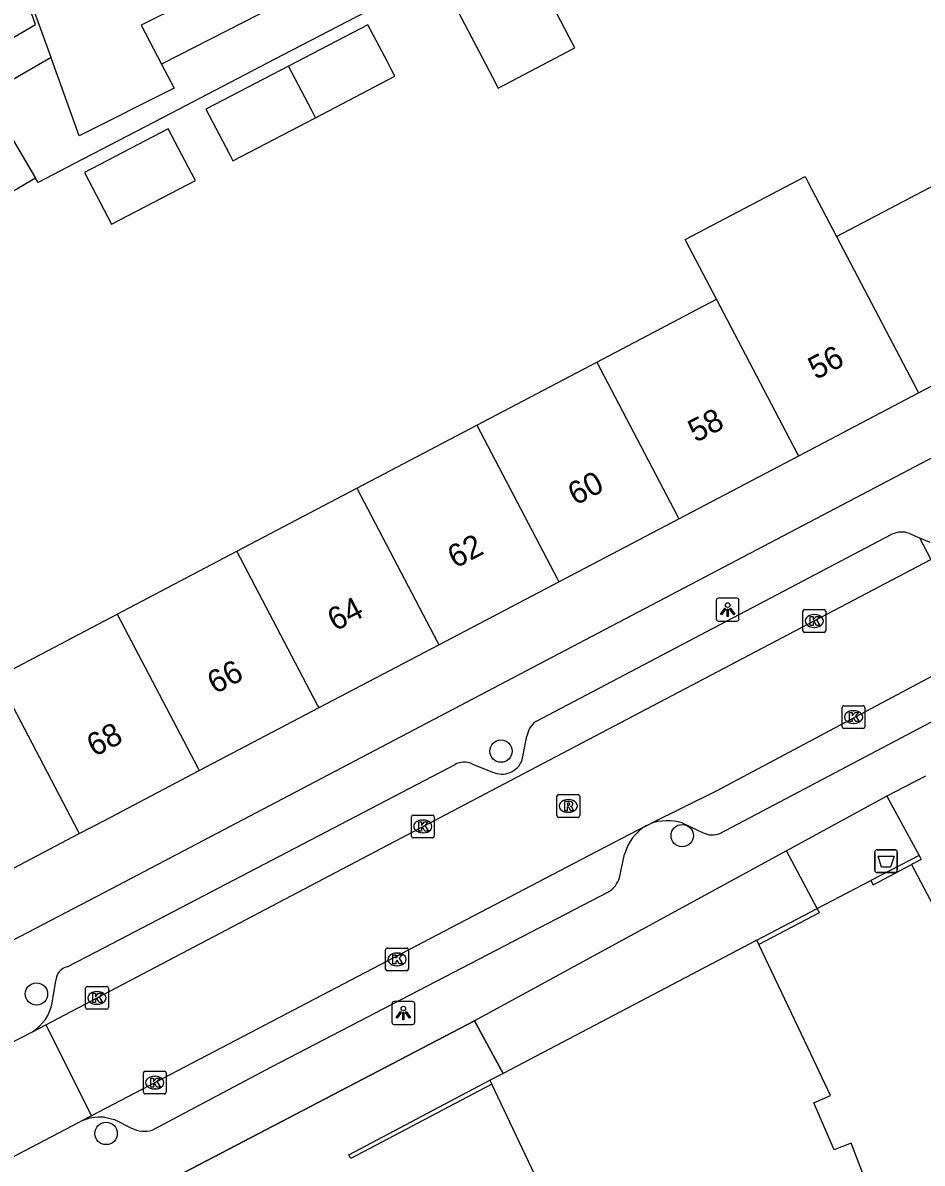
# Model space of a CAD drawing. Extents: x 163010 to 163853, y 382793 to 383982.
# Drawn here: x 163496.42 to 163535.87, y 383596.72 to 383646.72 of the extents above; entities that cross this region are included whole.
import ezdxf

# ---------------------------------------------------------------- set-up
doc = ezdxf.new("R2010")
doc.units = 0
for name, color, linetype in [('IMGEO_Afvalbak', 7, 'Continuous'), ('IMGEO_Boom', 7, 'Continuous'), ('IMGEO_Hek', 7, 'Continuous'), ('IMGEO_Kolk', 7, 'Continuous'), ('IMGEO_Lichtpunt', 7, 'Continuous'), ('IMGEO_Muur', 7, 'Continuous'), ('IMGEO_Pand', 7, 'Continuous'), ('IMGEO_Pand_nummerreeks', 7, 'Continuous'), ('IMGEO_Parkeervlak_open', 7, 'Continuous'), ('IMGEO_Rijbaan_lokaal_open', 7, 'Continuous'), ('IMGEO_Rioolput', 7, 'Continuous'), ('IMGEO_Voetpad_open', 7, 'Continuous')]:
    doc.layers.add(name, color=color, linetype=linetype)

msp = doc.modelspace()

# ---------------------------------------------------------------- linework, layer by layer
at = {"layer": 'IMGEO_Afvalbak'}
for p, q in [((163533.79, 383609.566), (163533.79, 383610.366)), ((163533.79, 383610.366), (163533.79, 383609.566)), ((163533.89, 383610.466), (163534.68, 383610.466)), ((163534.68, 383610.466), (163533.89, 383610.466)), ((163534.78, 383610.366), (163534.78, 383609.566)), ((163534.78, 383609.566), (163534.78, 383610.366)), ((163534.68, 383609.466), (163533.89, 383609.466)), ((163533.89, 383609.466), (163534.68, 383609.466))]:
    msp.add_line(p, q, dxfattribs=at)
msp.add_lwpolyline([(163533.933, 383610.18), (163534.637, 383610.18), (163534.488, 383609.71), (163534.082, 383609.71), (163533.933, 383610.18)], dxfattribs=at)
for centre, start, end in [((163533.89, 383610.366), 90, 180), ((163533.89, 383610.366), 90, 180), ((163534.68, 383610.366), 0, 90), ((163534.68, 383610.366), 360, 90), ((163533.89, 383609.566), 180, 270), ((163533.89, 383609.566), 180, 270), ((163534.68, 383609.566), 270, 0), ((163534.68, 383609.566), 270, 0)]:
    msp.add_arc(centre, 0.1, start, end, dxfattribs=at)
at = {"layer": 'IMGEO_Boom'}
for centre in [(163517.393, 383614.79), (163525.344, 383611.087), (163497.019, 383604.144), (163500.075, 383598.027)]:
    msp.add_circle(centre, 0.489, dxfattribs=at)
at = {"layer": 'IMGEO_Hek'}
for points in [[(163531.269, 383607.886), (163529.922, 383610.418)], [(163502.183, 383595.625), (163516.226, 383602.973)], [(163516.226, 383602.973), (163517.049, 383601.465)], [(163517.049, 383601.465), (163517.489, 383600.66)]]:
    msp.add_lwpolyline(points, dxfattribs=at)
at = {"layer": 'IMGEO_Kolk'}
for p, q in [((163530.64, 383620.07), (163530.64, 383620.922)), ((163530.715, 383620.996), (163531.567, 383620.996)), ((163531.641, 383620.922), (163531.641, 383620.07)), ((163531.128, 383620.776), (163531.153, 383620.776)), ((163531.567, 383619.996), (163530.715, 383619.996)), ((163531.151, 383620.216), (163531.126, 383620.216)), ((163532.359, 383615.858), (163532.359, 383616.71)), ((163532.434, 383616.784), (163533.286, 383616.784)), ((163532.847, 383616.564), (163532.872, 383616.564)), ((163533.36, 383616.71), (163533.36, 383615.858)), ((163532.87, 383616.004), (163532.845, 383616.004)), ((163533.286, 383615.784), (163532.434, 383615.784)), ((163513.465, 383611.062), (163513.465, 383611.914)), ((163513.54, 383611.988), (163514.392, 383611.988)), ((163514.466, 383611.914), (163514.466, 383611.062)), ((163513.953, 383611.768), (163513.978, 383611.768)), ((163514.392, 383610.988), (163513.54, 383610.988)), ((163513.976, 383611.208), (163513.951, 383611.208)), ((163512.336, 383605.233), (163512.336, 383606.085)), ((163512.411, 383606.159), (163513.263, 383606.159)), ((163512.824, 383605.939), (163512.849, 383605.939)), ((163513.337, 383606.085), (163513.337, 383605.233)), ((163512.847, 383605.379), (163512.822, 383605.379)), ((163513.263, 383605.159), (163512.411, 383605.159)), ((163499.171, 383603.546), (163499.171, 383604.398)), ((163499.246, 383604.472), (163500.098, 383604.472)), ((163500.172, 383604.398), (163500.172, 383603.546)), ((163499.659, 383604.252), (163499.684, 383604.252)), ((163500.098, 383603.472), (163499.246, 383603.472)), ((163499.682, 383603.692), (163499.657, 383603.692)), ((163501.709, 383599.832), (163501.709, 383600.684)), ((163501.784, 383600.758), (163502.636, 383600.758)), ((163502.197, 383600.538), (163502.222, 383600.538)), ((163502.71, 383600.684), (163502.71, 383599.832)), ((163502.22, 383599.978), (163502.195, 383599.978)), ((163502.636, 383599.758), (163501.784, 383599.758))]:
    msp.add_line(p, q, dxfattribs=at)
for points in [[(163530.64, 383620.07), (163530.64, 383620.922)], [(163530.715, 383620.996), (163531.567, 383620.996)], [(163531.641, 383620.922), (163531.641, 383620.07)], [(163530.961, 383620.696), (163531.084, 383620.696), (163531.084, 383620.545), (163531.214, 383620.696), (163531.378, 383620.696), (163531.232, 383620.545), (163531.385, 383620.296), (163531.233, 383620.296), (163531.148, 383620.46), (163531.084, 383620.393), (163531.084, 383620.296), (163530.961, 383620.296), (163530.961, 383620.696)], [(163531.567, 383619.996), (163530.715, 383619.996)], [(163532.359, 383615.858), (163532.359, 383616.71)], [(163532.434, 383616.784), (163533.286, 383616.784)], [(163532.68, 383616.484), (163532.803, 383616.484), (163532.803, 383616.333), (163532.933, 383616.484), (163533.097, 383616.484), (163532.951, 383616.333), (163533.104, 383616.084), (163532.952, 383616.084), (163532.867, 383616.248), (163532.803, 383616.181), (163532.803, 383616.084), (163532.68, 383616.084), (163532.68, 383616.484)], [(163533.36, 383616.71), (163533.36, 383615.858)], [(163533.286, 383615.784), (163532.434, 383615.784)], [(163513.465, 383611.062), (163513.465, 383611.914)], [(163513.54, 383611.988), (163514.392, 383611.988)], [(163514.466, 383611.914), (163514.466, 383611.062)], [(163513.786, 383611.688), (163513.909, 383611.688), (163513.909, 383611.537), (163514.039, 383611.688), (163514.203, 383611.688), (163514.057, 383611.537), (163514.21, 383611.288), (163514.058, 383611.288), (163513.973, 383611.452), (163513.909, 383611.385), (163513.909, 383611.288), (163513.786, 383611.288), (163513.786, 383611.688)], [(163514.392, 383610.988), (163513.54, 383610.988)], [(163512.336, 383605.233), (163512.336, 383606.085)], [(163512.411, 383606.159), (163513.263, 383606.159)], [(163512.657, 383605.859), (163512.78, 383605.859), (163512.78, 383605.708), (163512.91, 383605.859), (163513.074, 383605.859), (163512.928, 383605.708), (163513.081, 383605.459), (163512.929, 383605.459), (163512.844, 383605.623), (163512.78, 383605.556), (163512.78, 383605.459), (163512.657, 383605.459), (163512.657, 383605.859)], [(163513.337, 383606.085), (163513.337, 383605.233)], [(163513.263, 383605.159), (163512.411, 383605.159)], [(163499.171, 383603.546), (163499.171, 383604.398)], [(163499.246, 383604.472), (163500.098, 383604.472)], [(163500.172, 383604.398), (163500.172, 383603.546)], [(163499.492, 383604.172), (163499.615, 383604.172), (163499.615, 383604.021), (163499.745, 383604.172), (163499.909, 383604.172), (163499.763, 383604.021), (163499.916, 383603.772), (163499.764, 383603.772), (163499.679, 383603.936), (163499.615, 383603.869), (163499.615, 383603.772), (163499.492, 383603.772), (163499.492, 383604.172)], [(163500.098, 383603.472), (163499.246, 383603.472)], [(163501.709, 383599.832), (163501.709, 383600.684)], [(163501.784, 383600.758), (163502.636, 383600.758)], [(163502.03, 383600.458), (163502.153, 383600.458), (163502.153, 383600.307), (163502.283, 383600.458), (163502.447, 383600.458), (163502.301, 383600.307), (163502.454, 383600.058), (163502.302, 383600.058), (163502.217, 383600.222), (163502.153, 383600.155), (163502.153, 383600.058), (163502.03, 383600.058), (163502.03, 383600.458)], [(163502.71, 383600.684), (163502.71, 383599.832)], [(163502.636, 383599.758), (163501.784, 383599.758)]]:
    msp.add_lwpolyline(points, dxfattribs=at)
for centre, start, end in [((163530.717, 383620.92), 91.552, 178.448), ((163530.717, 383620.92), 91.552, 178.448), ((163531.565, 383620.92), 1.552, 88.448), ((163531.565, 383620.92), 1.552, 88.448), ((163530.717, 383620.072), 181.552, 268.448), ((163530.717, 383620.072), 181.552, 268.448), ((163531.565, 383620.072), 271.552, 358.448), ((163531.565, 383620.072), 271.552, 358.448), ((163532.436, 383616.708), 91.552, 178.448), ((163532.436, 383616.708), 91.552, 178.448), ((163533.284, 383616.708), 1.552, 88.448), ((163533.284, 383616.708), 1.552, 88.448), ((163532.436, 383615.86), 181.552, 268.448), ((163532.436, 383615.86), 181.552, 268.448), ((163533.284, 383615.86), 271.552, 358.448), ((163533.284, 383615.86), 271.552, 358.448), ((163513.542, 383611.912), 91.552, 178.448), ((163513.542, 383611.912), 91.552, 178.448), ((163514.39, 383611.912), 1.552, 88.448), ((163514.39, 383611.912), 1.552, 88.448), ((163513.542, 383611.064), 181.552, 268.448), ((163513.542, 383611.064), 181.552, 268.448), ((163514.39, 383611.064), 271.552, 358.448), ((163514.39, 383611.064), 271.552, 358.448), ((163512.413, 383606.083), 91.552, 178.448), ((163512.413, 383606.083), 91.552, 178.448), ((163513.261, 383606.083), 1.552, 88.448), ((163513.261, 383606.083), 1.552, 88.448), ((163512.413, 383605.235), 181.552, 268.448), ((163512.413, 383605.235), 181.552, 268.448), ((163513.261, 383605.235), 271.552, 358.448), ((163513.261, 383605.235), 271.552, 358.448), ((163499.248, 383604.396), 91.552, 178.448), ((163499.248, 383604.396), 91.552, 178.448), ((163500.096, 383604.396), 1.552, 88.448), ((163500.096, 383604.396), 1.552, 88.448), ((163499.248, 383603.548), 181.552, 268.448), ((163499.248, 383603.548), 181.552, 268.448), ((163500.096, 383603.548), 271.552, 358.448), ((163500.096, 383603.548), 271.552, 358.448), ((163501.786, 383600.682), 91.552, 178.448), ((163501.786, 383600.682), 91.552, 178.448), ((163502.634, 383600.682), 1.552, 88.448), ((163502.634, 383600.682), 1.552, 88.448), ((163501.786, 383599.834), 181.552, 268.448), ((163501.786, 383599.834), 181.552, 268.448), ((163502.634, 383599.834), 271.552, 358.448), ((163502.634, 383599.834), 271.552, 358.448)]:
    msp.add_arc(centre, 0.0765, start, end, dxfattribs=at)
for centre, major_axis, ratio, start_param, end_param in [((163531.127, 383620.496), (-0.387, 0.002), 0.722429, 4.712389, 7.853982), ((163531.152, 383620.496), (-0.39, 0.002), 0.717154, 1.570796, 4.712389), ((163532.846, 383616.284), (-0.387, 0.002), 0.722429, 4.712389, 7.853982), ((163532.871, 383616.284), (-0.39, 0.002), 0.717154, 1.570796, 4.712389), ((163513.952, 383611.488), (-0.387, 0.002), 0.722429, 4.712389, 7.853982), ((163513.977, 383611.488), (-0.39, 0.002), 0.717154, 1.570796, 4.712389), ((163512.823, 383605.659), (-0.387, 0.002), 0.722429, 4.712389, 7.853982), ((163512.848, 383605.659), (-0.39, 0.002), 0.717154, 1.570796, 4.712389), ((163499.658, 383603.972), (-0.387, 0.002), 0.722429, 4.712389, 7.853982), ((163499.683, 383603.972), (-0.39, 0.002), 0.717154, 1.570796, 4.712389), ((163502.196, 383600.258), (-0.387, 0.002), 0.722429, 4.712389, 7.853982), ((163502.221, 383600.258), (-0.39, 0.002), 0.717154, 1.570796, 4.712389)]:
    msp.add_ellipse(centre, major_axis=major_axis, ratio=ratio, start_param=start_param, end_param=end_param, dxfattribs=at)
at = {"layer": 'IMGEO_Lichtpunt'}
for p, q in [((163526.839, 383621.396), (163526.839, 383620.589)), ((163526.839, 383621.396), (163526.839, 383620.589)), ((163527.741, 383621.491), (163526.933, 383621.491)), ((163527.741, 383621.491), (163526.933, 383621.491)), ((163527.835, 383620.589), (163527.835, 383621.396)), ((163527.835, 383620.589), (163527.835, 383621.396)), ((163526.933, 383620.495), (163527.741, 383620.495)), ((163526.933, 383620.495), (163527.741, 383620.495)), ((163512.613, 383603.712), (163512.613, 383602.905)), ((163512.613, 383603.712), (163512.613, 383602.905)), ((163513.515, 383603.807), (163512.707, 383603.807)), ((163513.515, 383603.807), (163512.707, 383603.807)), ((163513.609, 383602.905), (163513.609, 383603.712)), ((163513.609, 383602.905), (163513.609, 383603.712)), ((163512.707, 383602.811), (163513.515, 383602.811)), ((163512.707, 383602.811), (163513.515, 383602.811))]:
    msp.add_line(p, q, dxfattribs=at)
for points in [[(163527.213, 383621.06), (163527.252, 383621.032), (163527.064, 383620.77), (163527.026, 383620.797), (163527.213, 383621.06)], [(163527.315, 383621.012), (163527.362, 383621.012), (163527.362, 383620.69), (163527.315, 383620.69), (163527.315, 383621.012)], [(163527.425, 383621.032), (163527.463, 383621.059), (163527.65, 383620.797), (163527.611, 383620.769), (163527.425, 383621.032)], [(163512.987, 383603.376), (163513.026, 383603.348), (163512.838, 383603.086), (163512.8, 383603.113), (163512.987, 383603.376)], [(163513.199, 383603.348), (163513.237, 383603.375), (163513.424, 383603.113), (163513.385, 383603.085), (163513.199, 383603.348)], [(163513.089, 383603.328), (163513.136, 383603.328), (163513.136, 383603.006), (163513.089, 383603.006), (163513.089, 383603.328)]]:
    msp.add_lwpolyline(points, dxfattribs=at)
for centre in [(163527.338, 383621.194), (163513.112, 383603.51)]:
    msp.add_circle(centre, 0.0994, dxfattribs=at)
for centre, start, end in [((163526.933, 383621.396), 90, 180), ((163526.933, 383621.396), 90, 180), ((163527.741, 383621.396), 0, 90), ((163527.741, 383621.396), 0, 90), ((163526.933, 383620.589), 180, 270), ((163526.933, 383620.589), 180, 270), ((163527.741, 383620.589), 270, 0), ((163527.741, 383620.589), 270, 360), ((163512.707, 383603.712), 90, 180), ((163512.707, 383603.712), 90, 180), ((163513.515, 383603.712), 0, 90), ((163513.515, 383603.712), 0, 90), ((163512.707, 383602.905), 180, 270), ((163512.707, 383602.905), 180, 270), ((163513.515, 383602.905), 270, 0), ((163513.515, 383602.905), 270, 360)]:
    msp.add_arc(centre, 0.0946, start, end, dxfattribs=at)
at = {"layer": 'IMGEO_Muur'}
for points in [[(163535.734, 383610.218), (163533.625, 383609.112)], [(163535.734, 383610.218), (163535.83, 383610.034), (163535.55, 383609.895), (163535.402, 383609.817)], [(163533.625, 383609.112), (163533.722, 383608.929), (163535.402, 383609.817)], [(163528.62, 383606.504), (163531.269, 383607.886)], [(163531.269, 383607.886), (163531.358, 383607.701), (163528.712, 383606.31)], [(163516.99, 383600.191), (163510.812, 383596.937), (163510.72, 383597.092), (163516.911, 383600.361)]]:
    msp.add_lwpolyline(points, dxfattribs=at)
at = {"layer": 'IMGEO_Pand'}
for points in [[(163488.334, 383655.34), (163494.22, 383645.04), (163496.977, 383646.65), (163492.15, 383660.252), (163487.157, 383657.399), (163487.29, 383657.166)], [(163497.658, 383645.199), (163496.423, 383648.624), (163503.147, 383652.383), (163505.267, 383648.451), (163501.608, 383646.615), (163502.508, 383644.913)], [(163518.604, 383650.315), (163514.905, 383648.388), (163517.016, 383644.34), (163517.265, 383643.862), (163520.64, 383645.621), (163520.391, 383646.099), (163519.274, 383648.242), (163519.602, 383648.413)], [(163509.257, 383642.562), (163512.743, 383644.379), (163512.577, 383644.695), (163512.412, 383645.01), (163511.555, 383646.642), (163508.068, 383644.825)], [(163502.508, 383644.913), (163503.064, 383643.861), (163498.895, 383641.769), (163497.676, 383645.149), (163497.658, 383645.199)], [(163508.068, 383644.825), (163504.443, 383642.936), (163505.465, 383640.989), (163505.631, 383640.673), (163509.257, 383642.562)], [(163509.257, 383642.562), (163509.091, 383642.878), (163508.945, 383643.156), (163508.068, 383644.825)], [(163490.743, 383639.49), (163495.561, 383642.321), (163496.975, 383639.915)], [(163499.123, 383640.164), (163500.304, 383637.898), (163503.988, 383639.817), (163503.822, 383640.133), (163502.8, 383642.08), (163499.123, 383640.164)], [(163496.975, 383639.915), (163492.041, 383637.016)], [(163526.852, 383634.6), (163525.523, 383637.132), (163525.472, 383637.229), (163530.731, 383639.988), (163530.782, 383639.892), (163530.87, 383639.723), (163532.111, 383637.36)], [(163532.111, 383637.36), (163537.371, 383640.121)], [(163532.111, 383637.36), (163535.652, 383630.616), (163535.713, 383630.499)], [(163521.592, 383631.84), (163526.852, 383634.6)], [(163530.453, 383627.738), (163530.392, 383627.855), (163526.852, 383634.6)], [(163535.713, 383630.499), (163540.972, 383633.259)], [(163516.333, 383629.08), (163521.592, 383631.84)], [(163521.592, 383631.84), (163525.132, 383625.094), (163525.193, 383624.978)], [(163530.453, 383627.738), (163535.713, 383630.499)], [(163511.073, 383626.319), (163516.333, 383629.08)], [(163516.333, 383629.08), (163519.873, 383622.334), (163519.934, 383622.218)], [(163525.193, 383624.978), (163530.453, 383627.738)], [(163505.812, 383623.558), (163511.073, 383626.319)], [(163511.073, 383626.319), (163514.613, 383619.574), (163514.674, 383619.457)], [(163519.934, 383622.218), (163525.193, 383624.978)], [(163500.553, 383620.798), (163505.812, 383623.558)], [(163509.414, 383616.697), (163509.353, 383616.813), (163505.812, 383623.558)], [(163514.674, 383619.457), (163519.934, 383622.218)], [(163495.293, 383618.038), (163500, 383620.508), (163500.553, 383620.798)], [(163500.553, 383620.798), (163504.094, 383614.053), (163504.155, 383613.937)], [(163509.414, 383616.697), (163514.674, 383619.457)], [(163495.293, 383618.038), (163498.834, 383611.292), (163498.895, 383611.176)], [(163504.155, 383613.937), (163509.414, 383616.697)], [(163498.895, 383611.176), (163500, 383611.756), (163504.155, 383613.937)], [(163493.636, 383608.416), (163498.895, 383611.176)], [(163528.62, 383606.504), (163518.075, 383600.967), (163517.489, 383600.66)], [(163528.712, 383606.31), (163528.62, 383606.504)], [(163524.611, 383560.977), (163524.386, 383561.799), (163527.768, 383562.599), (163527.808, 383560.79), (163527.877, 383557.71), (163532.876, 383557.821), (163541.114, 383558.005), (163541.1, 383558.279), (163540.678, 383565.41), (163539.885, 383565.325), (163539.659, 383567.667), (163540.441, 383567.775), (163539.467, 383574.855), (163537.97, 383581.812), (163537.2, 383581.61), (163536.603, 383583.918), (163537.366, 383584.104), (163535.313, 383590.961), (163532.755, 383597.603), (163532.008, 383597.315), (163531.124, 383599.374), (163531.855, 383599.696), (163530.858, 383601.795), (163528.712, 383606.31)], [(163516.911, 383600.361), (163517.417, 383600.622), (163517.489, 383600.66)], [(163516.911, 383600.361), (163516.99, 383600.191)], [(163506.636, 383581.369), (163506.581, 383581.585), (163507.326, 383581.863), (163506.164, 383586.376), (163505.398, 383586.171), (163503.693, 383592.807), (163515.584, 383595.896), (163515.797, 383595.09), (163519.011, 383595.942), (163516.99, 383600.191)]]:
    msp.add_lwpolyline(points, dxfattribs=at)
at = {"layer": 'IMGEO_Parkeervlak_open'}
msp.add_lwpolyline([(163535.759, 383624.139), (163536.256, 383623.191)], dxfattribs=at)
at = {"layer": 'IMGEO_Rijbaan_lokaal_open'}
for points in [[(163497.431, 383602.792), (163536.256, 383623.191)], [(163538.364, 383619.174), (163526.867, 383613.052), (163523.935, 383611.609)], [(163523.76, 383611.522), (163521.231, 383610.2), (163499.428, 383598.796)], [(163523.76, 383611.522), (163523.935, 383611.609)], [(163493.883, 383600.952), (163495.76, 383601.925), (163496.842, 383602.483)], [(163496.842, 383602.483), (163497.431, 383602.792)], [(163497.431, 383602.792), (163499.428, 383598.796)], [(163479.288, 383588.263), (163498.927, 383598.534)], [(163499.428, 383598.796), (163498.927, 383598.534)]]:
    msp.add_lwpolyline(points, dxfattribs=at)
at = {"layer": 'IMGEO_Rioolput'}
for p, q in [((163519.922, 383612.888), (163520.774, 383612.888)), ((163519.847, 383611.962), (163519.847, 383612.814)), ((163520.335, 383612.668), (163520.36, 383612.668)), ((163520.848, 383612.814), (163520.848, 383611.962)), ((163520.774, 383611.888), (163519.922, 383611.888)), ((163520.358, 383612.108), (163520.333, 383612.108))]:
    msp.add_line(p, q, dxfattribs=at)
for points in [[(163519.922, 383612.888), (163520.774, 383612.888)], [(163519.847, 383611.962), (163519.847, 383612.814)], [(163520.436, 383612.586), (163520.184, 383612.588), (163520.184, 383612.188)], [(163520.184, 383612.188), (163520.308, 383612.188), (163520.308, 383612.35), (163520.319, 383612.35)], [(163520.362, 383612.507), (163520.308, 383612.507), (163520.308, 383612.426)], [(163520.308, 383612.426), (163520.36, 383612.426)], [(163520.848, 383612.814), (163520.848, 383611.962)], [(163520.774, 383611.888), (163519.922, 383611.888)], [(163520.366, 383612.321), (163520.437, 383612.188), (163520.577, 383612.188), (163520.512, 383612.314)]]:
    msp.add_lwpolyline(points, dxfattribs=at)
for centre, radius, start, end in [((163519.924, 383612.812), 0.0765, 91.552, 178.448), ((163519.924, 383612.812), 0.0765, 91.552, 178.448), ((163520.772, 383612.812), 0.0765, 1.552, 88.448), ((163520.772, 383612.812), 0.0765, 1.552, 88.448), ((163520.318, 383612.297), 0.0533, 26.0293, 88.6989), ((163520.344, 383612.615), 0.19, 274.7715, 282.9687), ((163520.368, 383612.411), 0.0964, 77.0061, 93.1865), ((163520.382, 383612.468), 0.0378, 276.6634, 79.6772), ((163520.435, 383612.476), 0.109, 350.3612, 89.416), ((163520.433, 383612.476), 0.112, 277.5842, 350.9817), ((163520.417, 383612.261), 0.108, 29.5134, 73.7905), ((163519.924, 383611.964), 0.0765, 181.552, 268.448), ((163519.924, 383611.964), 0.0765, 181.552, 268.448), ((163520.772, 383611.964), 0.0765, 271.552, 358.448), ((163520.772, 383611.964), 0.0765, 271.552, 358.448)]:
    msp.add_arc(centre, radius, start, end, dxfattribs=at)
for centre, major_axis, ratio, start_param, end_param in [((163520.334, 383612.388), (-0.387, 0.002), 0.722429, 4.712389, 7.853982), ((163520.359, 383612.388), (-0.39, 0.002), 0.717154, 1.570796, 4.712389)]:
    msp.add_ellipse(centre, major_axis=major_axis, ratio=ratio, start_param=start_param, end_param=end_param, dxfattribs=at)
at = {"layer": 'IMGEO_Voetpad_open'}
for points in [[(163569.035, 383656.739), (163561.674, 383670.184), (163560.368, 383672.691), (163555.225, 383670.011), (163549.958, 383667.267), (163544.69, 383664.521), (163539.423, 383661.776), (163534.155, 383659.031), (163528.887, 383656.286), (163523.619, 383653.541), (163518.351, 383650.796), (163513.083, 383648.051), (163507.816, 383645.306), (163502.548, 383642.561), (163498.692, 383640.551), (163497.091, 383639.717), (163496.975, 383639.915)], [(163573.296, 383648.71), (163573.963, 383647.424), (163500, 383608.597), (163496.281, 383606.645), (163484.352, 383600.383)], [(163507.463, 383647.445), (163502.508, 383644.913)], [(163497.658, 383645.199), (163475.174, 383632.197)], [(163518.918, 383616.096), (163534.544, 383624.297)], [(163535.309, 383624.33), (163535.759, 383624.139)], [(163535.759, 383624.139), (163536.2, 383623.952)], [(163526.995, 383611.185), (163539.184, 383617.611)], [(163518.331, 383614.412), (163518.536, 383615.445)], [(163498.372, 383605.336), (163500, 383606.185), (163515.379, 383614.201)], [(163516.113, 383614.236), (163517.027, 383613.873)], [(163536.02, 383613.7), (163534.692, 383613.011), (163534.324, 383612.811)], [(163534.324, 383612.811), (163529.922, 383610.418), (163516.226, 383602.973)], [(163534.324, 383612.811), (163535.734, 383610.218)], [(163525.342, 383611.645), (163526.265, 383611.215)], [(163522.593, 383609.238), (163522.818, 383610.277)], [(163535.402, 383609.817), (163544.154, 383593.256), (163552.957, 383593.256), (163552.957, 383589.318), (163552.957, 383578.182), (163552.189, 383557.011)], [(163531.269, 383607.886), (163533.625, 383609.112)], [(163502.094, 383598.174), (163507.357, 383600.961), (163522.118, 383608.625)], [(163497.711, 383603.753), (163497.738, 383603.925), (163497.866, 383604.73)], [(163516.226, 383602.973), (163502.183, 383595.625), (163493.744, 383591.049)], [(163517.489, 383600.66), (163517.049, 383601.465), (163516.226, 383602.973)], [(163500, 383598.736), (163500.439, 383598.641), (163501.192, 383598.263)]]:
    msp.add_lwpolyline(points, dxfattribs=at)
for centre, radius, start, end in [((163534.963, 383623.468), 0.929, 68.1279, 116.8122), ((163519.507, 383615.313), 0.98, 126.957, 172.2351), ((163517.43, 383614.744), 0.96, 245.1623, 339.7526), ((163515.78, 383613.502), 0.806, 65.6177, 119.8424), ((163524.855, 383609.715), 2.113, 121.2037, 164.572), ((163524.695, 383609.411), 2.326, 73.8521, 109.0792), ((163526.661, 383611.951), 0.836, 241.7318, 293.5616), ((163521.55, 383609.555), 1.09, 301.3886, 343.0688), ((163498.508, 383604.708), 0.642, 102.2238, 178.0536), ((163495.823, 383604.113), 1.922, 302.0183, 349.2178), ((163499.813, 383596.78), 1.965, 84.5286, 116.7945), ((163501.753, 383599.337), 1.211, 242.3966, 286.3331)]:
    msp.add_arc(centre, radius, start, end, dxfattribs=at)

# ---------------------------------------------------------------- texts
at = {"layer": 'IMGEO_Pand_nummerreeks'}
for s, rotation, p in [('56', 27.6051, (163531.207, 383631.056)), ('58', 27.607, (163525.938, 383628.3)), ('60', 27.607, (163520.667, 383625.544)), ('62', 27.607, (163515.391, 383622.785)), ('64', 27.607, (163510.123, 383620.03)), ('66', 27.607, (163504.852, 383617.274)), ('68', 27.6952, (163499.564, 383614.522))]:
    msp.add_text(s, height=1, rotation=rotation, dxfattribs=at).set_placement(p)

doc.saveas('drawing.dxf')
